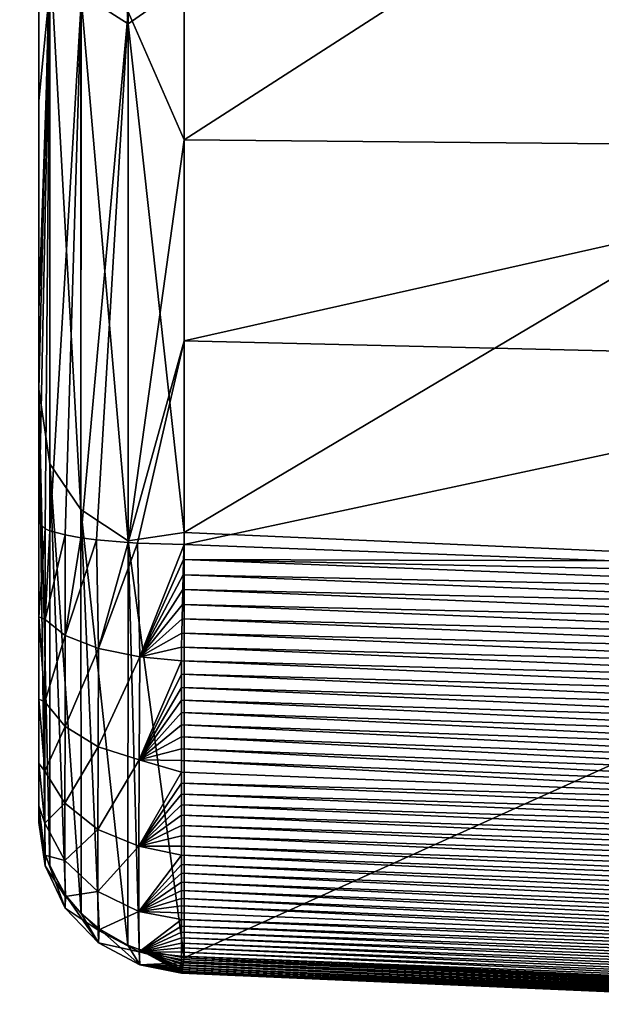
# Model space of a CAD drawing. Header units: millimetres. Extents: x -41 to 11, y -3 to 963.
# Tile 820 of 1056: x -26.51 to -25.35, y 867.49 to 869.46. Entities that reach past the tile are written whole.
import ezdxf

# ---------------------------------------------------------------- set-up
doc = ezdxf.new("R2010")
doc.units = ezdxf.units.MM
doc.header["$LTSCALE"] = 65.185185
for name, color, linetype in [('154', 7, 'CONTINUOUS'), ('155', 7, 'CONTINUOUS'), ('156', 7, 'CONTINUOUS'), ('157', 7, 'CONTINUOUS'), ('162', 7, 'CONTINUOUS'), ('163', 7, 'CONTINUOUS'), ('164', 7, 'CONTINUOUS'), ('165', 7, 'CONTINUOUS'), ('3163', 7, 'CONTINUOUS'), ('3165', 7, 'CONTINUOUS'), ('3226', 7, 'CONTINUOUS'), ('3227', 7, 'CONTINUOUS')]:
    doc.layers.add(name, color=color, linetype=linetype)

msp = doc.modelspace()

# ---------------------------------------------------------------- linework, layer by layer
at = {"layer": '154', "linetype": 'Continuous'}
for points in [[(-24.475, 870.7778, 34.6198), (-24.475, 869.4488, 37.2573), (-26.1855, 869.5261, 37.2306), (-24.475, 870.7778, 34.6198)], [(-26.1855, 869.5261, 37.2306), (-24.475, 869.4488, 37.2573), (-26.1855, 868.4338, 39.9626), (-26.1855, 869.5261, 37.2306)], [(-24.475, 869.4488, 37.2573), (-24.475, 868.3586, 39.9972), (-26.1855, 868.4338, 39.9626), (-24.475, 869.4488, 37.2573)], [(-24.475, 868.3586, 39.9972), (-26.1855, 867.5858, 42.78), (-26.1855, 868.4338, 39.9626), (-24.475, 868.3586, 39.9972)], [(-26.1855, 867.5858, 42.78), (-24.475, 868.3586, 39.9972), (-25.3302, 867.5484, 42.8059), (-26.1855, 867.5858, 42.78)]]:
    msp.add_3dface(points, dxfattribs=at)
at = {"layer": '155', "linetype": 'Continuous'}
for points in [[(-26.297, 870.6953, 34.9449), (-26.297, 869.4478, 37.4688), (-26.3909, 870.753, 34.9765), (-26.297, 870.6953, 34.9449)], [(-26.3909, 870.753, 34.9765), (-26.297, 869.4478, 37.4688), (-26.3909, 869.5079, 37.4955), (-26.3909, 870.753, 34.9765)], [(-26.297, 870.6953, 34.9449), (-26.1855, 869.5261, 37.2306), (-26.297, 869.4478, 37.4688), (-26.297, 870.6953, 34.9449)], [(-26.475, 869.8014, 37.3499), (-26.4532, 869.5958, 37.5344), (-26.475, 868.7193, 40.0549), (-26.475, 869.8014, 37.3499)], [(-26.4532, 869.5958, 37.5344), (-26.4532, 868.5702, 40.1417), (-26.475, 868.7193, 40.0549), (-26.4532, 869.5958, 37.5344)], [(-26.3909, 869.5079, 37.4955), (-26.3909, 868.4793, 40.1103), (-26.4532, 869.5958, 37.5344), (-26.3909, 869.5079, 37.4955)], [(-26.4532, 869.5958, 37.5344), (-26.3909, 868.4793, 40.1103), (-26.4532, 868.5702, 40.1417), (-26.4532, 869.5958, 37.5344)], [(-26.1855, 869.5261, 37.2306), (-26.1855, 868.4338, 39.9626), (-26.297, 869.4478, 37.4688), (-26.1855, 869.5261, 37.2306)], [(-26.297, 869.4478, 37.4688), (-26.297, 868.4171, 40.0888), (-26.3909, 869.5079, 37.4955), (-26.297, 869.4478, 37.4688)], [(-26.3909, 869.5079, 37.4955), (-26.297, 868.4171, 40.0888), (-26.3909, 868.4793, 40.1103), (-26.3909, 869.5079, 37.4955)], [(-26.297, 869.4478, 37.4688), (-26.1855, 868.4338, 39.9626), (-26.297, 868.4171, 40.0888), (-26.297, 869.4478, 37.4688)], [(-26.4532, 868.5702, 40.1417), (-26.4532, 867.7676, 42.8261), (-26.475, 868.7193, 40.0549), (-26.4532, 868.5702, 40.1417)], [(-26.4532, 867.7676, 42.8261), (-26.4622, 867.7922, 42.8323), (-26.475, 868.7193, 40.0549), (-26.4532, 867.7676, 42.8261)], [(-26.475, 867.8764, 42.8537), (-26.475, 868.7193, 40.0549), (-26.4622, 867.7922, 42.8323), (-26.475, 867.8764, 42.8537)], [(-26.4532, 867.7676, 42.8261), (-26.4532, 868.5702, 40.1417), (-26.4214, 867.7106, 42.8116), (-26.4532, 867.7676, 42.8261)], [(-26.3906, 867.6741, 42.8024), (-26.4214, 867.7106, 42.8116), (-26.4532, 868.5702, 40.1417), (-26.3906, 867.6741, 42.8024)], [(-26.3909, 868.4793, 40.1103), (-26.3906, 867.6741, 42.8024), (-26.4532, 868.5702, 40.1417), (-26.3909, 868.4793, 40.1103)], [(-26.2972, 867.6108, 42.7863), (-26.3546, 867.6435, 42.7946), (-26.3909, 868.4793, 40.1103), (-26.2972, 867.6108, 42.7863)], [(-26.297, 868.4171, 40.0888), (-26.2972, 867.6108, 42.7863), (-26.3909, 868.4793, 40.1103), (-26.297, 868.4171, 40.0888)], [(-26.3906, 867.6741, 42.8024), (-26.3909, 868.4793, 40.1103), (-26.3546, 867.6435, 42.7946), (-26.3906, 867.6741, 42.8024)], [(-26.1855, 868.4338, 39.9626), (-26.1855, 867.5858, 42.78), (-26.297, 868.4171, 40.0888), (-26.1855, 868.4338, 39.9626)], [(-26.2972, 867.6108, 42.7863), (-26.297, 868.4171, 40.0888), (-26.2746, 867.6021, 42.7841), (-26.2972, 867.6108, 42.7863)], [(-26.297, 868.4171, 40.0888), (-26.1855, 867.5858, 42.78), (-26.2746, 867.6021, 42.7841), (-26.297, 868.4171, 40.0888)]]:
    msp.add_3dface(points, dxfattribs=at)
at = {"layer": '156', "linetype": 'Continuous'}
for points in [[(-26.475, 868.2652, 43.6625), (-26.4622, 868.4408, 43.8035), (-26.475, 868.4533, 43.7178), (-26.475, 868.2652, 43.6625)], [(-26.4625, 868.2599, 43.7535), (-26.4622, 868.4408, 43.8035), (-26.475, 868.2652, 43.6625), (-26.4625, 868.2599, 43.7535)], [(-26.4622, 868.4408, 43.8035), (-26.4625, 868.2599, 43.7535), (-26.4531, 868.437, 43.8292), (-26.4622, 868.4408, 43.8035)], [(-26.4531, 868.437, 43.8292), (-26.4625, 868.2599, 43.7535), (-26.4221, 868.4287, 43.8862), (-26.4531, 868.437, 43.8292)], [(-26.4221, 868.2283, 43.8317), (-26.4221, 868.4287, 43.8862), (-26.4625, 868.2599, 43.7535), (-26.4221, 868.2283, 43.8317)], [(-26.4221, 868.4287, 43.8862), (-26.4221, 868.2283, 43.8317), (-26.391, 868.4232, 43.9238), (-26.4221, 868.4287, 43.8862)], [(-26.391, 868.4232, 43.9238), (-26.4221, 868.2283, 43.8317), (-26.3598, 868.4191, 43.9517), (-26.391, 868.4232, 43.9238)], [(-26.3558, 868.2023, 43.8959), (-26.3598, 868.4191, 43.9517), (-26.4221, 868.2283, 43.8317), (-26.3558, 868.2023, 43.8959)], [(-26.3598, 868.4191, 43.9517), (-26.3558, 868.2023, 43.8959), (-26.2969, 868.4137, 43.9891), (-26.3598, 868.4191, 43.9517)], [(-26.2969, 868.4137, 43.9891), (-26.3558, 868.2023, 43.8959), (-26.2783, 868.4126, 43.9965), (-26.2969, 868.4137, 43.9891)], [(-26.2734, 868.1858, 43.9367), (-26.2783, 868.4126, 43.9965), (-26.3558, 868.2023, 43.8959), (-26.2734, 868.1858, 43.9367)], [(-26.2783, 868.4126, 43.9965), (-26.2734, 868.1858, 43.9367), (-26.1855, 868.4099, 44.0145), (-26.2783, 868.4126, 43.9965)], [(-26.1855, 868.4099, 44.0145), (-26.2734, 868.1858, 43.9367), (-26.1864, 868.3795, 44.0095), (-26.1855, 868.4099, 44.0145)], [(-26.1864, 868.3795, 44.0095), (-26.2734, 868.1858, 43.9367), (-26.1872, 868.3494, 44.0036), (-26.1864, 868.3795, 44.0095)], [(-26.1872, 868.3494, 44.0036), (-26.2734, 868.1858, 43.9367), (-26.188, 868.3197, 43.9969), (-26.1872, 868.3494, 44.0036)], [(-26.188, 868.3197, 43.9969), (-26.2734, 868.1858, 43.9367), (-26.1887, 868.2903, 43.9892), (-26.188, 868.3197, 43.9969)], [(-26.1887, 868.2903, 43.9892), (-26.2734, 868.1858, 43.9367), (-26.1892, 868.2615, 43.9808), (-26.1887, 868.2903, 43.9892)], [(-26.4626, 868.0958, 43.6629), (-26.4625, 868.2599, 43.7535), (-26.475, 868.2652, 43.6625), (-26.4626, 868.0958, 43.6629)], [(-26.475, 868.1015, 43.5585), (-26.4626, 868.0958, 43.6629), (-26.475, 868.2652, 43.6625), (-26.475, 868.1015, 43.5585)], [(-26.1892, 868.2615, 43.9808), (-26.2734, 868.1858, 43.9367), (-26.1898, 868.2331, 43.9716), (-26.1892, 868.2615, 43.9808)], [(-26.4626, 868.0958, 43.6629), (-26.4221, 868.2283, 43.8317), (-26.4625, 868.2599, 43.7535), (-26.4626, 868.0958, 43.6629)], [(-26.4225, 868.0467, 43.7311), (-26.4221, 868.2283, 43.8317), (-26.4626, 868.0958, 43.6629), (-26.4225, 868.0467, 43.7311)], [(-26.4225, 868.0467, 43.7311), (-26.3558, 868.2023, 43.8959), (-26.4221, 868.2283, 43.8317), (-26.4225, 868.0467, 43.7311)], [(-26.1898, 868.2331, 43.9716), (-26.2734, 868.1858, 43.9367), (-26.1902, 868.2052, 43.9616), (-26.1898, 868.2331, 43.9716)], [(-26.3567, 868.0063, 43.7872), (-26.3558, 868.2023, 43.8959), (-26.4225, 868.0467, 43.7311), (-26.3567, 868.0063, 43.7872)], [(-26.3567, 868.0063, 43.7872), (-26.2734, 868.1858, 43.9367), (-26.3558, 868.2023, 43.8959), (-26.3567, 868.0063, 43.7872)], [(-26.1902, 868.2052, 43.9616), (-26.2734, 868.1858, 43.9367), (-26.1905, 868.1778, 43.9509), (-26.1902, 868.2052, 43.9616)], [(-26.2747, 867.9805, 43.8231), (-26.2734, 868.1858, 43.9367), (-26.3567, 868.0063, 43.7872), (-26.2747, 867.9805, 43.8231)], [(-26.2734, 868.1858, 43.9367), (-26.2747, 867.9805, 43.8231), (-26.1905, 868.1778, 43.9509), (-26.2734, 868.1858, 43.9367)], [(-26.1905, 868.1778, 43.9509), (-26.2747, 867.9805, 43.8231), (-26.1907, 868.151, 43.9396), (-26.1905, 868.1778, 43.9509)], [(-26.1907, 868.151, 43.9396), (-26.2747, 867.9805, 43.8231), (-26.1908, 868.1249, 43.9277), (-26.1907, 868.151, 43.9396)], [(-26.1908, 868.1249, 43.9277), (-26.2747, 867.9805, 43.8231), (-26.1907, 868.0995, 43.9151), (-26.1908, 868.1249, 43.9277)], [(-26.4626, 867.9581, 43.536), (-26.4626, 868.0958, 43.6629), (-26.475, 868.1015, 43.5585), (-26.4626, 867.9581, 43.536)], [(-26.475, 867.9728, 43.414), (-26.4626, 867.9581, 43.536), (-26.475, 868.1015, 43.5585), (-26.475, 867.9728, 43.414)], [(-26.4626, 867.9581, 43.536), (-26.4225, 868.0467, 43.7311), (-26.4626, 868.0958, 43.6629), (-26.4626, 867.9581, 43.536)], [(-26.1907, 868.0995, 43.9151), (-26.2747, 867.9805, 43.8231), (-26.1906, 868.0746, 43.902), (-26.1907, 868.0995, 43.9151)], [(-26.1906, 868.0746, 43.902), (-26.2747, 867.9805, 43.8231), (-26.1905, 868.0501, 43.8882), (-26.1906, 868.0746, 43.902)], [(-26.4227, 867.8943, 43.5906), (-26.4225, 868.0467, 43.7311), (-26.4626, 867.9581, 43.536), (-26.4227, 867.8943, 43.5906)], [(-26.4227, 867.8943, 43.5906), (-26.3567, 868.0063, 43.7872), (-26.4225, 868.0467, 43.7311), (-26.4227, 867.8943, 43.5906)], [(-26.1905, 868.0501, 43.8882), (-26.2747, 867.9805, 43.8231), (-26.1903, 868.026, 43.8737), (-26.1905, 868.0501, 43.8882)], [(-26.1903, 868.026, 43.8737), (-26.2747, 867.9805, 43.8231), (-26.1902, 868.0023, 43.8585), (-26.1903, 868.026, 43.8737)], [(-26.3571, 867.8418, 43.6356), (-26.3567, 868.0063, 43.7872), (-26.4227, 867.8943, 43.5906), (-26.3571, 867.8418, 43.6356)], [(-26.3571, 867.8418, 43.6356), (-26.2747, 867.9805, 43.8231), (-26.3567, 868.0063, 43.7872), (-26.3571, 867.8418, 43.6356)], [(-26.1902, 868.0023, 43.8585), (-26.2747, 867.9805, 43.8231), (-26.1902, 867.9789, 43.8424), (-26.1902, 868.0023, 43.8585)], [(-26.4626, 867.8544, 43.3807), (-26.4626, 867.9581, 43.536), (-26.475, 867.9728, 43.414), (-26.4626, 867.8544, 43.3807)], [(-26.475, 867.8886, 43.2397), (-26.4626, 867.8544, 43.3807), (-26.475, 867.9728, 43.414), (-26.475, 867.8886, 43.2397)], [(-26.2754, 867.8082, 43.6643), (-26.2747, 867.9805, 43.8231), (-26.3571, 867.8418, 43.6356), (-26.2754, 867.8082, 43.6643)], [(-26.2747, 867.9805, 43.8231), (-26.2754, 867.8082, 43.6643), (-26.1902, 867.956, 43.8258), (-26.2747, 867.9805, 43.8231)], [(-26.1902, 867.9789, 43.8424), (-26.2747, 867.9805, 43.8231), (-26.1902, 867.956, 43.8258), (-26.1902, 867.9789, 43.8424)], [(-26.4626, 867.8544, 43.3807), (-26.4227, 867.8943, 43.5906), (-26.4626, 867.9581, 43.536), (-26.4626, 867.8544, 43.3807)], [(-26.1902, 867.956, 43.8258), (-26.2754, 867.8082, 43.6643), (-26.1903, 867.9337, 43.8086), (-26.1902, 867.956, 43.8258)], [(-26.1903, 867.9337, 43.8086), (-26.2754, 867.8082, 43.6643), (-26.1903, 867.912, 43.7909), (-26.1903, 867.9337, 43.8086)], [(-26.1903, 867.912, 43.7909), (-26.2754, 867.8082, 43.6643), (-26.1904, 867.8908, 43.7725), (-26.1903, 867.912, 43.7909)], [(-26.4626, 867.7901, 43.2048), (-26.4626, 867.8544, 43.3807), (-26.475, 867.8886, 43.2397), (-26.4626, 867.7901, 43.2048)], [(-26.475, 867.8553, 43.0486), (-26.4626, 867.7901, 43.2048), (-26.475, 867.8886, 43.2397), (-26.475, 867.8553, 43.0486)], [(-26.4227, 867.7796, 43.4186), (-26.4227, 867.8943, 43.5906), (-26.4626, 867.8544, 43.3807), (-26.4227, 867.7796, 43.4186)], [(-26.4227, 867.7796, 43.4186), (-26.3571, 867.8418, 43.6356), (-26.4227, 867.8943, 43.5906), (-26.4227, 867.7796, 43.4186)], [(-26.1904, 867.8908, 43.7725), (-26.2754, 867.8082, 43.6643), (-26.1905, 867.8698, 43.7534), (-26.1904, 867.8908, 43.7725)], [(-26.475, 867.8764, 42.8537), (-26.4622, 867.7922, 42.8323), (-26.4625, 867.7692, 43.0184), (-26.475, 867.8764, 42.8537)], [(-26.475, 867.8764, 42.8537), (-26.4625, 867.7692, 43.0184), (-26.475, 867.8553, 43.0486), (-26.475, 867.8764, 42.8537)], [(-26.1905, 867.8698, 43.7534), (-26.2754, 867.8082, 43.6643), (-26.1906, 867.8492, 43.7333), (-26.1905, 867.8698, 43.7534)], [(-26.4625, 867.7692, 43.0184), (-26.4626, 867.7901, 43.2048), (-26.475, 867.8553, 43.0486), (-26.4625, 867.7692, 43.0184)], [(-26.4626, 867.7901, 43.2048), (-26.4227, 867.7796, 43.4186), (-26.4626, 867.8544, 43.3807), (-26.4626, 867.7901, 43.2048)], [(-26.1906, 867.8492, 43.7333), (-26.2754, 867.8082, 43.6643), (-26.1906, 867.8286, 43.7123), (-26.1906, 867.8492, 43.7333)], [(-26.3571, 867.7179, 43.4499), (-26.3571, 867.8418, 43.6356), (-26.4227, 867.7796, 43.4186), (-26.3571, 867.7179, 43.4499)], [(-26.3571, 867.7179, 43.4499), (-26.2754, 867.8082, 43.6643), (-26.3571, 867.8418, 43.6356), (-26.3571, 867.7179, 43.4499)], [(-26.1906, 867.8286, 43.7123), (-26.2754, 867.8082, 43.6643), (-26.1907, 867.8082, 43.6901), (-26.1906, 867.8286, 43.7123)], [(-26.4225, 867.7082, 43.2239), (-26.4227, 867.7796, 43.4186), (-26.4626, 867.7901, 43.2048), (-26.4225, 867.7082, 43.2239)], [(-26.4625, 867.7692, 43.0184), (-26.4225, 867.7082, 43.2239), (-26.4626, 867.7901, 43.2048), (-26.4625, 867.7692, 43.0184)], [(-26.4622, 867.7922, 42.8323), (-26.4221, 867.6849, 43.0176), (-26.4625, 867.7692, 43.0184), (-26.4622, 867.7922, 42.8323)], [(-26.4622, 867.7922, 42.8323), (-26.4532, 867.7676, 42.8261), (-26.4221, 867.6849, 43.0176), (-26.4622, 867.7922, 42.8323)], [(-26.2754, 867.6784, 43.4699), (-26.2754, 867.8082, 43.6643), (-26.3571, 867.7179, 43.4499), (-26.2754, 867.6784, 43.4699)], [(-26.1907, 867.8082, 43.6901), (-26.2754, 867.8082, 43.6643), (-26.1907, 867.7901, 43.6692), (-26.1907, 867.8082, 43.6901)], [(-26.2754, 867.8082, 43.6643), (-26.2754, 867.6784, 43.4699), (-26.1907, 867.7901, 43.6692), (-26.2754, 867.8082, 43.6643)], [(-26.1907, 867.7901, 43.6692), (-26.2754, 867.6784, 43.4699), (-26.1907, 867.772, 43.6471), (-26.1907, 867.7901, 43.6692)], [(-26.4225, 867.7082, 43.2239), (-26.3571, 867.7179, 43.4499), (-26.4227, 867.7796, 43.4186), (-26.4225, 867.7082, 43.2239)], [(-26.1907, 867.772, 43.6471), (-26.2754, 867.6784, 43.4699), (-26.1907, 867.7542, 43.624), (-26.1907, 867.772, 43.6471)], [(-26.4221, 867.6849, 43.0176), (-26.4225, 867.7082, 43.2239), (-26.4625, 867.7692, 43.0184), (-26.4221, 867.6849, 43.0176)], [(-26.4532, 867.7676, 42.8261), (-26.4214, 867.7106, 42.8116), (-26.4221, 867.6849, 43.0176), (-26.4532, 867.7676, 42.8261)], [(-26.1907, 867.7542, 43.624), (-26.2754, 867.6784, 43.4699), (-26.1907, 867.7369, 43.6001), (-26.1907, 867.7542, 43.624)], [(-26.1907, 867.7369, 43.6001), (-26.2754, 867.6784, 43.4699), (-26.1907, 867.7202, 43.5756), (-26.1907, 867.7369, 43.6001)], [(-26.3567, 867.6409, 43.2397), (-26.3571, 867.7179, 43.4499), (-26.4225, 867.7082, 43.2239), (-26.3567, 867.6409, 43.2397)], [(-26.3567, 867.6409, 43.2397), (-26.2754, 867.6784, 43.4699), (-26.3571, 867.7179, 43.4499), (-26.3567, 867.6409, 43.2397)], [(-26.1907, 867.7202, 43.5756), (-26.2754, 867.6784, 43.4699), (-26.1907, 867.7043, 43.5507), (-26.1907, 867.7202, 43.5756)], [(-26.4221, 867.6849, 43.0176), (-26.3567, 867.6409, 43.2397), (-26.4225, 867.7082, 43.2239), (-26.4221, 867.6849, 43.0176)], [(-26.4214, 867.7106, 42.8116), (-26.3558, 867.6157, 43.017), (-26.4221, 867.6849, 43.0176), (-26.4214, 867.7106, 42.8116)], [(-26.4214, 867.7106, 42.8116), (-26.3906, 867.6741, 42.8024), (-26.3558, 867.6157, 43.017), (-26.4214, 867.7106, 42.8116)], [(-26.1907, 867.7043, 43.5507), (-26.2754, 867.6784, 43.4699), (-26.1907, 867.6893, 43.5255), (-26.1907, 867.7043, 43.5507)], [(-26.3558, 867.6157, 43.017), (-26.3567, 867.6409, 43.2397), (-26.4221, 867.6849, 43.0176), (-26.3558, 867.6157, 43.017)], [(-26.3906, 867.6741, 42.8024), (-26.3546, 867.6435, 42.7946), (-26.3558, 867.6157, 43.017), (-26.3906, 867.6741, 42.8024)], [(-26.2747, 867.5979, 43.2498), (-26.2754, 867.6784, 43.4699), (-26.3567, 867.6409, 43.2397), (-26.2747, 867.5979, 43.2498)], [(-26.1907, 867.6893, 43.5255), (-26.2754, 867.6784, 43.4699), (-26.1907, 867.6753, 43.5005), (-26.1907, 867.6893, 43.5255)], [(-26.2754, 867.6784, 43.4699), (-26.2747, 867.5979, 43.2498), (-26.1906, 867.6624, 43.4757), (-26.2754, 867.6784, 43.4699)], [(-26.1907, 867.6753, 43.5005), (-26.2754, 867.6784, 43.4699), (-26.1906, 867.6624, 43.4757), (-26.1907, 867.6753, 43.5005)], [(-26.1906, 867.6624, 43.4757), (-26.2747, 867.5979, 43.2498), (-26.1906, 867.6491, 43.4482), (-26.1906, 867.6624, 43.4757)], [(-26.3558, 867.6157, 43.017), (-26.2747, 867.5979, 43.2498), (-26.3567, 867.6409, 43.2397), (-26.3558, 867.6157, 43.017)], [(-26.3546, 867.6435, 42.7946), (-26.2734, 867.5716, 43.0165), (-26.3558, 867.6157, 43.017), (-26.3546, 867.6435, 42.7946)], [(-26.3546, 867.6435, 42.7946), (-26.2972, 867.6108, 42.7863), (-26.2734, 867.5716, 43.0165), (-26.3546, 867.6435, 42.7946)], [(-26.1906, 867.6491, 43.4482), (-26.2747, 867.5979, 43.2498), (-26.1906, 867.6369, 43.4209), (-26.1906, 867.6491, 43.4482)], [(-26.1906, 867.6369, 43.4209), (-26.2747, 867.5979, 43.2498), (-26.1906, 867.6256, 43.3937), (-26.1906, 867.6369, 43.4209)], [(-26.2734, 867.5716, 43.0165), (-26.2747, 867.5979, 43.2498), (-26.3558, 867.6157, 43.017), (-26.2734, 867.5716, 43.0165)], [(-26.1906, 867.6256, 43.3937), (-26.2747, 867.5979, 43.2498), (-26.1905, 867.6153, 43.3665), (-26.1906, 867.6256, 43.3937)], [(-26.1905, 867.6153, 43.3665), (-26.2747, 867.5979, 43.2498), (-26.1905, 867.6058, 43.3393), (-26.1905, 867.6153, 43.3665)], [(-26.2972, 867.6108, 42.7863), (-26.2746, 867.6021, 42.7841), (-26.2734, 867.5716, 43.0165), (-26.2972, 867.6108, 42.7863)], [(-26.1905, 867.6058, 43.3393), (-26.2747, 867.5979, 43.2498), (-26.1905, 867.5972, 43.3119), (-26.1905, 867.6058, 43.3393)], [(-26.2747, 867.5979, 43.2498), (-26.2734, 867.5716, 43.0165), (-26.1904, 867.576, 43.2281), (-26.2747, 867.5979, 43.2498)], [(-26.1905, 867.5972, 43.3119), (-26.2747, 867.5979, 43.2498), (-26.1904, 867.5893, 43.2842), (-26.1905, 867.5972, 43.3119)], [(-26.1904, 867.5893, 43.2842), (-26.2747, 867.5979, 43.2498), (-26.1904, 867.5822, 43.2562), (-26.1904, 867.5893, 43.2842)], [(-26.1904, 867.5822, 43.2562), (-26.2747, 867.5979, 43.2498), (-26.1904, 867.576, 43.2281), (-26.1904, 867.5822, 43.2562)], [(-26.2746, 867.6021, 42.7841), (-26.1855, 867.5858, 42.78), (-26.1863, 867.5784, 42.8115), (-26.2746, 867.6021, 42.7841)], [(-26.1871, 867.572, 42.843), (-26.2746, 867.6021, 42.7841), (-26.1863, 867.5784, 42.8115), (-26.1871, 867.572, 42.843)], [(-26.1878, 867.5668, 42.8743), (-26.2746, 867.6021, 42.7841), (-26.1871, 867.572, 42.843), (-26.1878, 867.5668, 42.8743)], [(-26.1884, 867.5625, 42.9055), (-26.2746, 867.6021, 42.7841), (-26.1878, 867.5668, 42.8743), (-26.1884, 867.5625, 42.9055)], [(-26.189, 867.5593, 42.9365), (-26.2746, 867.6021, 42.7841), (-26.1884, 867.5625, 42.9055), (-26.189, 867.5593, 42.9365)], [(-26.1895, 867.5571, 42.9673), (-26.2746, 867.6021, 42.7841), (-26.189, 867.5593, 42.9365), (-26.1895, 867.5571, 42.9673)], [(-26.1899, 867.5558, 42.9979), (-26.2746, 867.6021, 42.7841), (-26.1895, 867.5571, 42.9673), (-26.1899, 867.5558, 42.9979)], [(-26.2734, 867.5716, 43.0165), (-26.2746, 867.6021, 42.7841), (-26.1899, 867.5558, 42.9979), (-26.2734, 867.5716, 43.0165)], [(-26.1904, 867.576, 43.2281), (-26.2734, 867.5716, 43.0165), (-26.1905, 867.5706, 43.2001), (-26.1904, 867.576, 43.2281)], [(-26.1905, 867.5706, 43.2001), (-26.2734, 867.5716, 43.0165), (-26.1905, 867.5661, 43.1721), (-26.1905, 867.5706, 43.2001)], [(-26.1905, 867.5661, 43.1721), (-26.2734, 867.5716, 43.0165), (-26.1906, 867.5623, 43.144), (-26.1905, 867.5661, 43.1721)], [(-26.1906, 867.5623, 43.144), (-26.2734, 867.5716, 43.0165), (-26.1906, 867.5594, 43.1157), (-26.1906, 867.5623, 43.144)], [(-26.1906, 867.5594, 43.1157), (-26.2734, 867.5716, 43.0165), (-26.1906, 867.5572, 43.087), (-26.1906, 867.5594, 43.1157)], [(-26.1906, 867.5572, 43.087), (-26.2734, 867.5716, 43.0165), (-26.1905, 867.5559, 43.0578), (-26.1906, 867.5572, 43.087)], [(-26.1905, 867.5559, 43.0578), (-26.2734, 867.5716, 43.0165), (-26.1902, 867.5554, 43.0281), (-26.1905, 867.5559, 43.0578)], [(-26.1902, 867.5554, 43.0281), (-26.2734, 867.5716, 43.0165), (-26.1899, 867.5558, 42.9979), (-26.1902, 867.5554, 43.0281)]]:
    msp.add_3dface(points, dxfattribs=at)
at = {"layer": '157', "linetype": 'Continuous'}
for points in [[(-26.475, 886.524, 42.291), (-26.475, 868.7193, 40.0549), (-26.475, 885.5389, 44.0482), (-26.475, 886.524, 42.291)], [(-26.475, 869.8014, 37.3499), (-26.475, 868.7193, 40.0549), (-26.475, 886.524, 42.291), (-26.475, 869.8014, 37.3499)], [(-26.475, 885.5389, 44.0482), (-26.475, 868.7193, 40.0549), (-26.475, 884.7821, 45.9133), (-26.475, 885.5389, 44.0482)], [(-26.475, 884.7821, 45.9133), (-26.475, 867.9728, 43.414), (-26.475, 884.2652, 47.8582), (-26.475, 884.7821, 45.9133)], [(-26.475, 867.8886, 43.2397), (-26.475, 867.9728, 43.414), (-26.475, 884.7821, 45.9133), (-26.475, 867.8886, 43.2397)], [(-26.475, 867.8553, 43.0486), (-26.475, 867.8886, 43.2397), (-26.475, 884.7821, 45.9133), (-26.475, 867.8553, 43.0486)], [(-26.475, 867.8764, 42.8537), (-26.475, 867.8553, 43.0486), (-26.475, 884.7821, 45.9133), (-26.475, 867.8764, 42.8537)], [(-26.475, 868.7193, 40.0549), (-26.475, 867.8764, 42.8537), (-26.475, 884.7821, 45.9133), (-26.475, 868.7193, 40.0549)], [(-26.475, 869.2936, 43.8912), (-26.475, 869.8916, 44.0796), (-26.475, 884.2652, 47.8582), (-26.475, 869.2936, 43.8912)], [(-26.475, 868.1015, 43.5585), (-26.475, 869.2936, 43.8912), (-26.475, 884.2652, 47.8582), (-26.475, 868.1015, 43.5585)], [(-26.475, 867.9728, 43.414), (-26.475, 868.1015, 43.5585), (-26.475, 884.2652, 47.8582), (-26.475, 867.9728, 43.414)], [(-26.475, 869.2936, 43.8912), (-26.475, 868.1015, 43.5585), (-26.475, 868.876, 43.7923), (-26.475, 869.2936, 43.8912)], [(-26.475, 868.2652, 43.6625), (-26.475, 868.4533, 43.7178), (-26.475, 868.876, 43.7923), (-26.475, 868.2652, 43.6625)], [(-26.475, 868.1015, 43.5585), (-26.475, 868.2652, 43.6625), (-26.475, 868.876, 43.7923), (-26.475, 868.1015, 43.5585)]]:
    msp.add_3dface(points, dxfattribs=at)
at = {"layer": '162', "linetype": 'Continuous'}
for points in [[(-26.475, 869.8916, 44.0796), (-26.475, 869.2936, 43.8912), (-26.4532, 869.519, 44.073), (-26.475, 869.8916, 44.0796)], [(-26.1855, 869.785, 44.3594), (-26.2968, 869.4714, 44.2276), (-26.1855, 869.216, 44.1808), (-26.1855, 869.785, 44.3594)], [(-26.475, 868.4533, 43.7178), (-26.4622, 868.4408, 43.8035), (-26.4532, 869.519, 44.073), (-26.475, 868.4533, 43.7178)], [(-26.475, 868.876, 43.7923), (-26.475, 868.4533, 43.7178), (-26.4532, 869.519, 44.073), (-26.475, 868.876, 43.7923)], [(-26.475, 869.2936, 43.8912), (-26.475, 868.876, 43.7923), (-26.4532, 869.519, 44.073), (-26.475, 869.2936, 43.8912)], [(-26.4622, 868.4408, 43.8035), (-26.4531, 868.437, 43.8292), (-26.4532, 869.519, 44.073), (-26.4622, 868.4408, 43.8035)], [(-26.4532, 869.519, 44.073), (-26.4531, 868.437, 43.8292), (-26.3907, 869.4908, 44.1648), (-26.4532, 869.519, 44.073)], [(-26.4531, 868.437, 43.8292), (-26.4221, 868.4287, 43.8862), (-26.3907, 869.4908, 44.1648), (-26.4531, 868.437, 43.8292)], [(-26.4221, 868.4287, 43.8862), (-26.391, 868.4232, 43.9238), (-26.3907, 869.4908, 44.1648), (-26.4221, 868.4287, 43.8862)], [(-26.3907, 869.4908, 44.1648), (-26.391, 868.4232, 43.9238), (-26.2968, 869.4714, 44.2276), (-26.3907, 869.4908, 44.1648)], [(-26.391, 868.4232, 43.9238), (-26.3598, 868.4191, 43.9517), (-26.2968, 869.4714, 44.2276), (-26.391, 868.4232, 43.9238)], [(-26.3598, 868.4191, 43.9517), (-26.2969, 868.4137, 43.9891), (-26.2968, 869.4714, 44.2276), (-26.3598, 868.4191, 43.9517)], [(-26.2968, 869.4714, 44.2276), (-26.2969, 868.4137, 43.9891), (-26.1855, 869.216, 44.1808), (-26.2968, 869.4714, 44.2276)], [(-26.1855, 869.216, 44.1808), (-26.2969, 868.4137, 43.9891), (-26.1855, 868.8154, 44.0859), (-26.1855, 869.216, 44.1808)], [(-26.2969, 868.4137, 43.9891), (-26.2783, 868.4126, 43.9965), (-26.1855, 868.8154, 44.0859), (-26.2969, 868.4137, 43.9891)], [(-26.2783, 868.4126, 43.9965), (-26.1855, 868.4099, 44.0145), (-26.1855, 868.8154, 44.0859), (-26.2783, 868.4126, 43.9965)]]:
    msp.add_3dface(points, dxfattribs=at)
at = {"layer": '163', "linetype": 'Continuous'}
for points in [[(-24.475, 870.3177, 44.6423), (-26.1855, 869.785, 44.3594), (-26.1855, 869.216, 44.1808), (-24.475, 870.3177, 44.6423)], [(-24.475, 869.2005, 44.2385), (-24.475, 870.3177, 44.6423), (-26.1855, 869.216, 44.1808), (-24.475, 869.2005, 44.2385)]]:
    msp.add_3dface(points, dxfattribs=at)
at = {"layer": '164', "linetype": 'Continuous'}
for points in [[(-24.475, 869.2005, 44.2385), (-26.1855, 869.216, 44.1808), (-26.1855, 868.8154, 44.0859), (-24.475, 869.2005, 44.2385)], [(-24.475, 868.775, 44.1386), (-24.475, 869.2005, 44.2385), (-26.1855, 868.8154, 44.0859), (-24.475, 868.775, 44.1386)], [(-26.1855, 868.4099, 44.0145), (-24.475, 868.775, 44.1386), (-26.1855, 868.8154, 44.0859), (-26.1855, 868.4099, 44.0145)], [(-24.475, 868.775, 44.1386), (-26.1855, 868.4099, 44.0145), (-25.3305, 868.377, 44.0399), (-24.475, 868.775, 44.1386)]]:
    msp.add_3dface(points, dxfattribs=at)
at = {"layer": '165', "linetype": 'Continuous'}
for points in [[(-26.1855, 868.4099, 44.0145), (-26.1864, 868.3795, 44.0095), (-25.3305, 868.377, 44.0399), (-26.1855, 868.4099, 44.0145)], [(-24.475, 868.3123, 44.0605), (-26.1864, 868.3795, 44.0095), (-26.1872, 868.3494, 44.0036), (-24.475, 868.3123, 44.0605)], [(-24.475, 868.3123, 44.0605), (-24.475, 868.3437, 44.0654), (-26.1864, 868.3795, 44.0095), (-24.475, 868.3123, 44.0605)], [(-26.1864, 868.3795, 44.0095), (-24.475, 868.3437, 44.0654), (-25.3305, 868.377, 44.0399), (-26.1864, 868.3795, 44.0095)], [(-24.475, 868.2813, 44.0546), (-26.1872, 868.3494, 44.0036), (-26.188, 868.3197, 43.9969), (-24.475, 868.2813, 44.0546)], [(-24.475, 868.2813, 44.0546), (-24.475, 868.3123, 44.0605), (-26.1872, 868.3494, 44.0036), (-24.475, 868.2813, 44.0546)], [(-24.475, 868.2508, 44.0479), (-26.188, 868.3197, 43.9969), (-26.1887, 868.2903, 43.9892), (-24.475, 868.2508, 44.0479)], [(-24.475, 868.2508, 44.0479), (-24.475, 868.2813, 44.0546), (-26.188, 868.3197, 43.9969), (-24.475, 868.2508, 44.0479)], [(-24.475, 868.2206, 44.0403), (-26.1887, 868.2903, 43.9892), (-26.1892, 868.2615, 43.9808), (-24.475, 868.2206, 44.0403)], [(-24.475, 868.2206, 44.0403), (-24.475, 868.2508, 44.0479), (-26.1887, 868.2903, 43.9892), (-24.475, 868.2206, 44.0403)], [(-24.475, 868.1908, 44.0319), (-26.1892, 868.2615, 43.9808), (-26.1898, 868.2331, 43.9716), (-24.475, 868.1908, 44.0319)], [(-24.475, 868.1908, 44.0319), (-24.475, 868.2206, 44.0403), (-26.1892, 868.2615, 43.9808), (-24.475, 868.1908, 44.0319)], [(-24.475, 868.1614, 44.0225), (-26.1898, 868.2331, 43.9716), (-26.1902, 868.2052, 43.9616), (-24.475, 868.1614, 44.0225)], [(-24.475, 868.1614, 44.0225), (-24.475, 868.1908, 44.0319), (-26.1898, 868.2331, 43.9716), (-24.475, 868.1614, 44.0225)], [(-24.475, 868.1323, 44.0123), (-26.1902, 868.2052, 43.9616), (-26.1905, 868.1778, 43.9509), (-24.475, 868.1323, 44.0123)], [(-24.475, 868.1323, 44.0123), (-24.475, 868.1614, 44.0225), (-26.1902, 868.2052, 43.9616), (-24.475, 868.1323, 44.0123)], [(-24.475, 868.1037, 44.0012), (-26.1905, 868.1778, 43.9509), (-26.1907, 868.151, 43.9396), (-24.475, 868.1037, 44.0012)], [(-24.475, 868.1037, 44.0012), (-24.475, 868.1323, 44.0123), (-26.1905, 868.1778, 43.9509), (-24.475, 868.1037, 44.0012)], [(-24.475, 868.0754, 43.9892), (-26.1907, 868.151, 43.9396), (-26.1908, 868.1249, 43.9277), (-24.475, 868.0754, 43.9892)], [(-24.475, 868.0754, 43.9892), (-24.475, 868.1037, 44.0012), (-26.1907, 868.151, 43.9396), (-24.475, 868.0754, 43.9892)], [(-24.475, 868.0475, 43.9763), (-24.475, 868.0754, 43.9892), (-26.1908, 868.1249, 43.9277), (-24.475, 868.0475, 43.9763)], [(-24.475, 868.0475, 43.9763), (-26.1908, 868.1249, 43.9277), (-26.1907, 868.0995, 43.9151), (-24.475, 868.0475, 43.9763)], [(-24.475, 868.0197, 43.9624), (-24.475, 868.0475, 43.9763), (-26.1907, 868.0995, 43.9151), (-24.475, 868.0197, 43.9624)], [(-24.475, 868.0197, 43.9624), (-26.1907, 868.0995, 43.9151), (-26.1906, 868.0746, 43.902), (-24.475, 868.0197, 43.9624)], [(-24.475, 867.9923, 43.9475), (-24.475, 868.0197, 43.9624), (-26.1906, 868.0746, 43.902), (-24.475, 867.9923, 43.9475)], [(-24.475, 867.9923, 43.9475), (-26.1906, 868.0746, 43.902), (-26.1905, 868.0501, 43.8882), (-24.475, 867.9923, 43.9475)], [(-24.475, 867.9653, 43.9318), (-24.475, 867.9923, 43.9475), (-26.1905, 868.0501, 43.8882), (-24.475, 867.9653, 43.9318)], [(-24.475, 867.9653, 43.9318), (-26.1905, 868.0501, 43.8882), (-26.1903, 868.026, 43.8737), (-24.475, 867.9653, 43.9318)], [(-24.475, 867.9387, 43.9153), (-24.475, 867.9653, 43.9318), (-26.1903, 868.026, 43.8737), (-24.475, 867.9387, 43.9153)], [(-24.475, 867.9387, 43.9153), (-26.1903, 868.026, 43.8737), (-26.1902, 868.0023, 43.8585), (-24.475, 867.9387, 43.9153)], [(-24.475, 867.9127, 43.898), (-24.475, 867.9387, 43.9153), (-26.1902, 868.0023, 43.8585), (-24.475, 867.9127, 43.898)], [(-24.475, 867.9127, 43.898), (-26.1902, 868.0023, 43.8585), (-26.1902, 867.9789, 43.8424), (-24.475, 867.9127, 43.898)], [(-24.475, 867.8873, 43.8799), (-24.475, 867.9127, 43.898), (-26.1902, 867.9789, 43.8424), (-24.475, 867.8873, 43.8799)], [(-24.475, 867.8873, 43.8799), (-26.1902, 867.9789, 43.8424), (-26.1902, 867.956, 43.8258), (-24.475, 867.8873, 43.8799)], [(-24.475, 867.8873, 43.8799), (-26.1902, 867.956, 43.8258), (-26.1903, 867.9337, 43.8086), (-24.475, 867.8873, 43.8799)], [(-24.475, 867.8626, 43.8612), (-24.475, 867.8873, 43.8799), (-26.1903, 867.9337, 43.8086), (-24.475, 867.8626, 43.8612)], [(-24.475, 867.8626, 43.8612), (-26.1903, 867.9337, 43.8086), (-26.1903, 867.912, 43.7909), (-24.475, 867.8626, 43.8612)], [(-24.475, 867.8386, 43.8418), (-26.1903, 867.912, 43.7909), (-26.1904, 867.8908, 43.7725), (-24.475, 867.8386, 43.8418)], [(-24.475, 867.8386, 43.8418), (-24.475, 867.8626, 43.8612), (-26.1903, 867.912, 43.7909), (-24.475, 867.8386, 43.8418)], [(-24.475, 867.8153, 43.8216), (-26.1904, 867.8908, 43.7725), (-26.1905, 867.8698, 43.7534), (-24.475, 867.8153, 43.8216)], [(-24.475, 867.8153, 43.8216), (-24.475, 867.8386, 43.8418), (-26.1904, 867.8908, 43.7725), (-24.475, 867.8153, 43.8216)], [(-24.475, 867.7925, 43.8006), (-26.1905, 867.8698, 43.7534), (-26.1906, 867.8492, 43.7333), (-24.475, 867.7925, 43.8006)], [(-24.475, 867.7925, 43.8006), (-24.475, 867.8153, 43.8216), (-26.1905, 867.8698, 43.7534), (-24.475, 867.7925, 43.8006)], [(-24.475, 867.7703, 43.7788), (-24.475, 867.7925, 43.8006), (-26.1906, 867.8492, 43.7333), (-24.475, 867.7703, 43.7788)], [(-24.475, 867.7703, 43.7788), (-26.1906, 867.8492, 43.7333), (-26.1906, 867.8286, 43.7123), (-24.475, 867.7703, 43.7788)], [(-24.475, 867.7487, 43.7562), (-26.1906, 867.8286, 43.7123), (-26.1907, 867.8082, 43.6901), (-24.475, 867.7487, 43.7562)], [(-24.475, 867.7487, 43.7562), (-24.475, 867.7703, 43.7788), (-26.1906, 867.8286, 43.7123), (-24.475, 867.7487, 43.7562)], [(-24.475, 867.7277, 43.733), (-24.475, 867.7487, 43.7562), (-26.1907, 867.8082, 43.6901), (-24.475, 867.7277, 43.733)], [(-24.475, 867.7277, 43.733), (-26.1907, 867.8082, 43.6901), (-26.1907, 867.7901, 43.6692), (-24.475, 867.7277, 43.733)], [(-24.475, 867.7075, 43.7091), (-24.475, 867.7277, 43.733), (-26.1907, 867.7901, 43.6692), (-24.475, 867.7075, 43.7091)], [(-24.475, 867.7075, 43.7091), (-26.1907, 867.7901, 43.6692), (-26.1907, 867.772, 43.6471), (-24.475, 867.7075, 43.7091)], [(-24.475, 867.6881, 43.6848), (-24.475, 867.7075, 43.7091), (-26.1907, 867.772, 43.6471), (-24.475, 867.6881, 43.6848)], [(-24.475, 867.6881, 43.6848), (-26.1907, 867.772, 43.6471), (-26.1907, 867.7542, 43.624), (-24.475, 867.6881, 43.6848)], [(-24.475, 867.6695, 43.6599), (-24.475, 867.6881, 43.6848), (-26.1907, 867.7542, 43.624), (-24.475, 867.6695, 43.6599)], [(-24.475, 867.6695, 43.6599), (-26.1907, 867.7542, 43.624), (-26.1907, 867.7369, 43.6001), (-24.475, 867.6695, 43.6599)], [(-24.475, 867.6519, 43.6347), (-26.1907, 867.7369, 43.6001), (-26.1907, 867.7202, 43.5756), (-24.475, 867.6519, 43.6347)], [(-24.475, 867.6519, 43.6347), (-24.475, 867.6695, 43.6599), (-26.1907, 867.7369, 43.6001), (-24.475, 867.6519, 43.6347)], [(-24.475, 867.635, 43.6089), (-24.475, 867.6519, 43.6347), (-26.1907, 867.7202, 43.5756), (-24.475, 867.635, 43.6089)], [(-24.475, 867.635, 43.6089), (-26.1907, 867.7202, 43.5756), (-26.1907, 867.7043, 43.5507), (-24.475, 867.635, 43.6089)], [(-24.475, 867.6189, 43.5824), (-24.475, 867.635, 43.6089), (-26.1907, 867.7043, 43.5507), (-24.475, 867.6189, 43.5824)], [(-24.475, 867.6189, 43.5824), (-26.1907, 867.7043, 43.5507), (-26.1907, 867.6893, 43.5255), (-24.475, 867.6189, 43.5824)], [(-24.475, 867.6036, 43.5553), (-24.475, 867.6189, 43.5824), (-26.1907, 867.6893, 43.5255), (-24.475, 867.6036, 43.5553)], [(-24.475, 867.6036, 43.5553), (-26.1907, 867.6893, 43.5255), (-26.1907, 867.6753, 43.5005), (-24.475, 867.6036, 43.5553)], [(-24.475, 867.6036, 43.5553), (-26.1907, 867.6753, 43.5005), (-26.1906, 867.6624, 43.4757), (-24.475, 867.6036, 43.5553)], [(-24.475, 867.5891, 43.5276), (-24.475, 867.6036, 43.5553), (-26.1906, 867.6624, 43.4757), (-24.475, 867.5891, 43.5276)], [(-24.475, 867.5891, 43.5276), (-26.1906, 867.6624, 43.4757), (-26.1906, 867.6491, 43.4482), (-24.475, 867.5891, 43.5276)], [(-24.475, 867.5753, 43.4995), (-24.475, 867.5891, 43.5276), (-26.1906, 867.6491, 43.4482), (-24.475, 867.5753, 43.4995)], [(-24.475, 867.5753, 43.4995), (-26.1906, 867.6491, 43.4482), (-26.1906, 867.6369, 43.4209), (-24.475, 867.5753, 43.4995)], [(-24.475, 867.5625, 43.471), (-24.475, 867.5753, 43.4995), (-26.1906, 867.6369, 43.4209), (-24.475, 867.5625, 43.471)], [(-24.475, 867.5625, 43.471), (-26.1906, 867.6369, 43.4209), (-26.1906, 867.6256, 43.3937), (-24.475, 867.5625, 43.471)], [(-24.475, 867.5506, 43.4422), (-24.475, 867.5625, 43.471), (-26.1906, 867.6256, 43.3937), (-24.475, 867.5506, 43.4422)], [(-24.475, 867.5506, 43.4422), (-26.1906, 867.6256, 43.3937), (-26.1905, 867.6153, 43.3665), (-24.475, 867.5506, 43.4422)], [(-24.475, 867.5396, 43.4132), (-24.475, 867.5506, 43.4422), (-26.1905, 867.6153, 43.3665), (-24.475, 867.5396, 43.4132)], [(-24.475, 867.5396, 43.4132), (-26.1905, 867.6153, 43.3665), (-26.1905, 867.6058, 43.3393), (-24.475, 867.5396, 43.4132)], [(-24.475, 867.5296, 43.384), (-24.475, 867.5396, 43.4132), (-26.1905, 867.6058, 43.3393), (-24.475, 867.5296, 43.384)], [(-24.475, 867.5296, 43.384), (-26.1905, 867.6058, 43.3393), (-26.1905, 867.5972, 43.3119), (-24.475, 867.5296, 43.384)], [(-24.475, 867.5206, 43.3546), (-24.475, 867.5296, 43.384), (-26.1905, 867.5972, 43.3119), (-24.475, 867.5206, 43.3546)], [(-24.475, 867.5206, 43.3546), (-26.1905, 867.5972, 43.3119), (-26.1904, 867.5893, 43.2842), (-24.475, 867.5206, 43.3546)], [(-24.475, 867.4989, 43.2637), (-26.1904, 867.576, 43.2281), (-26.1905, 867.5706, 43.2001), (-24.475, 867.4989, 43.2637)], [(-24.475, 867.5125, 43.3246), (-26.1904, 867.5893, 43.2842), (-26.1904, 867.5822, 43.2562), (-24.475, 867.5125, 43.3246)], [(-24.475, 867.5125, 43.3246), (-24.475, 867.5206, 43.3546), (-26.1904, 867.5893, 43.2842), (-24.475, 867.5125, 43.3246)], [(-24.475, 867.5052, 43.2943), (-24.475, 867.5125, 43.3246), (-26.1904, 867.5822, 43.2562), (-24.475, 867.5052, 43.2943)], [(-24.475, 867.5052, 43.2943), (-26.1904, 867.5822, 43.2562), (-26.1904, 867.576, 43.2281), (-24.475, 867.5052, 43.2943)], [(-24.475, 867.4989, 43.2637), (-24.475, 867.5052, 43.2943), (-26.1904, 867.576, 43.2281), (-24.475, 867.4989, 43.2637)], [(-24.475, 867.4977, 42.8939), (-26.1871, 867.572, 42.843), (-26.1863, 867.5784, 42.8115), (-24.475, 867.4977, 42.8939)], [(-26.1855, 867.5858, 42.78), (-24.475, 867.5039, 42.863), (-26.1863, 867.5784, 42.8115), (-26.1855, 867.5858, 42.78)], [(-24.475, 867.5039, 42.863), (-24.475, 867.4977, 42.8939), (-26.1863, 867.5784, 42.8115), (-24.475, 867.5039, 42.863)], [(-24.475, 867.5039, 42.863), (-26.1855, 867.5858, 42.78), (-25.3302, 867.5484, 42.8059), (-24.475, 867.5039, 42.863)], [(-24.475, 867.489, 43.202), (-26.1905, 867.5661, 43.1721), (-26.1906, 867.5623, 43.144), (-24.475, 867.489, 43.202)], [(-24.475, 867.4855, 43.171), (-24.475, 867.489, 43.202), (-26.1906, 867.5623, 43.144), (-24.475, 867.4855, 43.171)], [(-24.475, 867.4855, 43.171), (-26.1906, 867.5623, 43.144), (-26.1906, 867.5594, 43.1157), (-24.475, 867.4855, 43.171)], [(-24.475, 867.483, 43.1401), (-24.475, 867.4855, 43.171), (-26.1906, 867.5594, 43.1157), (-24.475, 867.483, 43.1401)], [(-24.475, 867.483, 43.1401), (-26.1906, 867.5594, 43.1157), (-26.1906, 867.5572, 43.087), (-24.475, 867.483, 43.1401)], [(-24.475, 867.483, 43.1401), (-26.1906, 867.5572, 43.087), (-26.1905, 867.5559, 43.0578), (-24.475, 867.483, 43.1401)], [(-24.475, 867.4935, 43.2329), (-24.475, 867.4989, 43.2637), (-26.1905, 867.5706, 43.2001), (-24.475, 867.4935, 43.2329)], [(-24.475, 867.4935, 43.2329), (-26.1905, 867.5706, 43.2001), (-26.1905, 867.5661, 43.1721), (-24.475, 867.4935, 43.2329)], [(-24.475, 867.489, 43.202), (-24.475, 867.4935, 43.2329), (-26.1905, 867.5661, 43.1721), (-24.475, 867.489, 43.202)], [(-24.475, 867.4815, 43.1093), (-24.475, 867.483, 43.1401), (-26.1905, 867.5559, 43.0578), (-24.475, 867.4815, 43.1093)], [(-24.475, 867.4815, 43.1093), (-26.1905, 867.5559, 43.0578), (-26.1902, 867.5554, 43.0281), (-24.475, 867.4815, 43.1093)], [(-24.475, 867.4809, 43.0786), (-26.1902, 867.5554, 43.0281), (-26.1899, 867.5558, 42.9979), (-24.475, 867.4809, 43.0786)], [(-24.475, 867.4809, 43.0786), (-24.475, 867.4815, 43.1093), (-26.1902, 867.5554, 43.0281), (-24.475, 867.4809, 43.0786)], [(-24.475, 867.4813, 43.0479), (-26.1899, 867.5558, 42.9979), (-26.1895, 867.5571, 42.9673), (-24.475, 867.4813, 43.0479)], [(-24.475, 867.4813, 43.0479), (-24.475, 867.4809, 43.0786), (-26.1899, 867.5558, 42.9979), (-24.475, 867.4813, 43.0479)], [(-24.475, 867.4827, 43.0171), (-26.1895, 867.5571, 42.9673), (-26.189, 867.5593, 42.9365), (-24.475, 867.4827, 43.0171)], [(-24.475, 867.4827, 43.0171), (-24.475, 867.4813, 43.0479), (-26.1895, 867.5571, 42.9673), (-24.475, 867.4827, 43.0171)], [(-24.475, 867.485, 42.9864), (-26.189, 867.5593, 42.9365), (-26.1884, 867.5625, 42.9055), (-24.475, 867.485, 42.9864)], [(-24.475, 867.485, 42.9864), (-24.475, 867.4827, 43.0171), (-26.189, 867.5593, 42.9365), (-24.475, 867.485, 42.9864)], [(-24.475, 867.4883, 42.9556), (-26.1884, 867.5625, 42.9055), (-26.1878, 867.5668, 42.8743), (-24.475, 867.4883, 42.9556)], [(-24.475, 867.4883, 42.9556), (-24.475, 867.485, 42.9864), (-26.1884, 867.5625, 42.9055), (-24.475, 867.4883, 42.9556)], [(-24.475, 867.4925, 42.9247), (-26.1878, 867.5668, 42.8743), (-26.1871, 867.572, 42.843), (-24.475, 867.4925, 42.9247)], [(-24.475, 867.4925, 42.9247), (-24.475, 867.4883, 42.9556), (-26.1878, 867.5668, 42.8743), (-24.475, 867.4925, 42.9247)], [(-24.475, 867.4977, 42.8939), (-24.475, 867.4925, 42.9247), (-26.1871, 867.572, 42.843), (-24.475, 867.4977, 42.8939)]]:
    msp.add_3dface(points, dxfattribs=at)
at = {"layer": '3163', "linetype": 'Continuous'}
for points in [[(9.125, 857.5, 93.5), (9.125, 942.5, 93.5), (-40.875, 857.5, 93.5), (9.125, 857.5, 93.5)], [(9.125, 942.5, 93.5), (-40.875, 942.5, 93.5), (-40.875, 857.5, 93.5), (9.125, 942.5, 93.5)]]:
    msp.add_3dface(points, dxfattribs=at)
at = {"layer": '3165', "linetype": 'Continuous'}
for points in [[(-40.875, 942.5, 8.5), (9.125, 857.5, 8.5), (-40.875, 857.5, 8.5), (-40.875, 942.5, 8.5)], [(9.125, 942.5, 8.5), (9.125, 857.5, 8.5), (-40.875, 942.5, 8.5), (9.125, 942.5, 8.5)]]:
    msp.add_3dface(points, dxfattribs=at)
at = {"layer": '3226', "linetype": 'Continuous'}
for points in [[(-40.875, 860.2, 90.8), (-40.875, 939.8, 90.8), (-15.675, 860.2, 90.8), (-40.875, 860.2, 90.8)], [(-40.875, 939.8, 90.8), (-15.675, 939.8, 90.8), (-15.675, 860.2, 90.8), (-40.875, 939.8, 90.8)]]:
    msp.add_3dface(points, dxfattribs=at)
at = {"layer": '3227', "linetype": 'Continuous'}
for points in [[(-15.675, 939.8, 11.2), (-40.875, 860.2, 11.2), (-15.675, 860.2, 11.2), (-15.675, 939.8, 11.2)], [(-40.875, 939.8, 11.2), (-40.875, 860.2, 11.2), (-15.675, 939.8, 11.2), (-40.875, 939.8, 11.2)]]:
    msp.add_3dface(points, dxfattribs=at)

doc.saveas('drawing.dxf')
